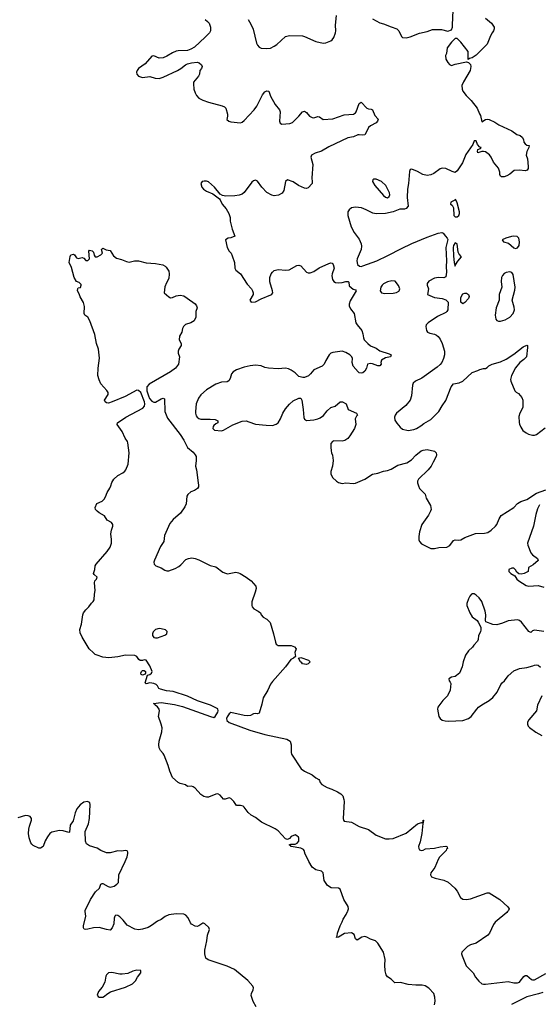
# Model space of a CAD drawing. Header units: inches. Extents: x 2001573 to 2220545, y 644482 to 846830.
# Tile 685 of 755: x 2173369 to 2178881, y 744496 to 754949. Entities that reach past the tile are written whole.
import ezdxf

# ---------------------------------------------------------------- set-up
doc = ezdxf.new("R2010")
doc.units = ezdxf.units.IN
doc.header["$MEASUREMENT"] = 0
doc.layers.add('C1774', color=7, linetype='Continuous')
doc.layers.add('C1775', color=7, linetype='Continuous')

msp = doc.modelspace()

# ---------------------------------------------------------------- linework, layer by layer
at = {"layer": 'C1774', "color": 5}
for points, elevation in [([(2177770, 744490), (2177775, 744530), (2177772, 744572), (2177761, 744610), (2177710, 744668), (2177670, 744691), (2177639, 744699), (2177570, 744698), (2177490, 744705), (2177410, 744728), (2177350, 744725), (2177310, 744761), (2177270, 744786), (2177257, 744810), (2177245, 744850), (2177241, 744910), (2177246, 744970), (2177229, 745050), (2177170, 745144), (2177142, 745170), (2177090, 745187), (2177050, 745210), (2177030, 745214), (2176999, 745210), (2176950, 745177), (2176932, 745192), (2176916, 745236), (2176890, 745255), (2176814, 745246), (2176750, 745208), (2176730, 745206), (2176728, 745210), (2176738, 745222), (2176742, 745250), (2176769, 745330), (2176789, 745370), (2176799, 745401), (2176834, 745450), (2176847, 745480), (2176850, 745486), (2176850, 745487), (2176856, 745510), (2176855, 745535), (2176809, 745609), (2176770, 745717), (2176750, 745727), (2176672, 745732), (2176636, 745756), (2176599, 745810), (2176589, 745890), (2176570, 745910), (2176510, 745922), (2176471, 745950), (2176435, 746010), (2176423, 746043), (2176397, 746090), (2176387, 746127), (2176379, 746139), (2176352, 746152), (2176249, 746170), (2176242, 746182), (2176229, 746190), (2176244, 746196), (2176290, 746197), (2176312, 746208), (2176330, 746226), (2176330, 746258), (2176325, 746270), (2176310, 746285), (2176290, 746294), (2176250, 746276), (2176230, 746256), (2176210, 746244), (2176190, 746253), (2176110, 746338), (2176079, 746359), (2175933, 746430), (2175870, 746478), (2175823, 746503), (2175792, 746532), (2175750, 746589), (2175738, 746598), (2175710, 746607), (2175668, 746608), (2175639, 746650), (2175610, 746679), (2175590, 746686), (2175550, 746672), (2175530, 746675), (2175495, 746715), (2175470, 746729), (2175450, 746727), (2175370, 746696), (2175350, 746695), (2175322, 746702), (2175290, 746723), (2175230, 746789), (2175210, 746805), (2175190, 746813), (2175150, 746809), (2175127, 746827), (2175070, 746841), (2175050, 746851), (2174990, 746902), (2174960, 746970), (2174943, 747030), (2174900, 747140), (2174890, 747159), (2174861, 747190), (2174850, 747218), (2174845, 747250), (2174848, 747288), (2174878, 747390), (2174880, 747430), (2174871, 747470), (2174840, 747550), (2174851, 747610), (2174848, 747630), (2174830, 747655), (2174807, 747670), (2174802, 747682), (2174789, 747690), (2174870, 747698), (2175010, 747680), (2175097, 747657), (2175393, 747550), (2175430, 747542), (2175442, 747550), (2175470, 747597), (2175475, 747610), (2175470, 747634), (2175394, 747670), (2175256, 747716), (2175150, 747768), (2174998, 747818), (2174925, 747825), (2174862, 747842), (2174845, 747850), (2174830, 747877), (2174817, 747890), (2174790, 747902), (2174750, 747907), (2174710, 747898), (2174698, 747910), (2174726, 747990), (2174750, 747998), (2174768, 748010), (2174775, 748030), (2174749, 748090), (2174710, 748149), (2174690, 748153), (2174670, 748147), (2174647, 748147), (2174634, 748155), (2174610, 748189), (2174590, 748198), (2174490, 748203), (2174410, 748186), (2174314, 748174), (2174250, 748180), (2174190, 748202), (2174170, 748211), (2174150, 748227), (2174107, 748270), (2174030, 748393), (2174010, 748441), (2174006, 748474), (2174025, 748530), (2174040, 748630), (2174047, 748650), (2174070, 748685), (2174103, 748717), (2174130, 748756), (2174149, 748771), (2174157, 748790), (2174161, 748850), (2174169, 748890), (2174161, 748970), (2174167, 748993), (2174185, 749010), (2174189, 749030), (2174157, 749057), (2174153, 749070), (2174167, 749110), (2174171, 749150), (2174181, 749170), (2174296, 749304), (2174327, 749350), (2174342, 749390), (2174343, 749430), (2174336, 749490), (2174342, 749530), (2174356, 749570), (2174357, 749590), (2174342, 749610), (2174296, 749636), (2174270, 749681), (2174212, 749712), (2174189, 749730), (2174174, 749750), (2174169, 749770), (2174186, 749814), (2174242, 749838), (2174263, 749857), (2174278, 749882), (2174296, 749930), (2174325, 749975), (2174334, 750000)], 280), ([(2175267, 750000), (2175267, 749990), (2175254, 749970), (2175222, 749950), (2175185, 749935), (2175152, 749908), (2175142, 749890), (2175134, 749810), (2175122, 749778), (2175074, 749710), (2174996, 749644), (2174960, 749600), (2174906, 749474), (2174897, 749410), (2174864, 749356), (2174798, 749210), (2174792, 749190), (2174794, 749170), (2174812, 749152), (2174869, 749129), (2174910, 749106), (2174930, 749099), (2174950, 749098), (2175017, 749123), (2175057, 749143), (2175079, 749161), (2175130, 749217), (2175158, 749230), (2175195, 749235), (2175230, 749229), (2175270, 749213), (2175390, 749154), (2175450, 749139), (2175525, 749085), (2175552, 749072), (2175573, 749067), (2175662, 749082), (2175690, 749078), (2175707, 749070), (2175770, 749032), (2175824, 748990), (2175874, 748934), (2175876, 748910), (2175867, 748870), (2175832, 748770), (2175830, 748730), (2175835, 748715), (2175853, 748693), (2175899, 748670), (2175923, 748650), (2175931, 748631), (2175950, 748605), (2175990, 748584), (2176025, 748550), (2176061, 748430), (2176081, 748341), (2176090, 748320), (2176110, 748306), (2176250, 748305), (2176285, 748290), (2176302, 748270), (2176286, 748230), (2176293, 748187), (2176274, 748170), (2176244, 748156), (2176190, 748080), (2176050, 747923), (2176030, 747895), (2176000, 747830), (2175951, 747750), (2175938, 747682), (2175910, 747588), (2175890, 747578), (2175870, 747584), (2175850, 747579), (2175818, 747562), (2175790, 747558), (2175750, 747562), (2175610, 747592), (2175590, 747580), (2175570, 747549), (2175564, 747530), (2175567, 747507), (2175590, 747488), (2175810, 747405), (2175970, 747360), (2176202, 747310), (2176238, 747290), (2176250, 747250), (2176249, 747170), (2176254, 747150), (2176356, 746996), (2176390, 746972), (2176472, 746932), (2176510, 746900), (2176543, 746883), (2176551, 746870), (2176555, 746850), (2176574, 746830), (2176630, 746796), (2176679, 746779), (2176741, 746750), (2176775, 746730), (2176796, 746710), (2176809, 746670), (2176810, 746650), (2176802, 746470), (2176803, 746450), (2176810, 746440), (2176890, 746430), (2176970, 746383), (2177070, 746351), (2177151, 746291), (2177250, 746254), (2177290, 746251), (2177330, 746257), (2177470, 746313), (2177590, 746413), (2177630, 746426), (2177636, 746424), (2177649, 746431), (2177649, 746449), (2177654, 746450), (2177650, 746426), (2177644, 746416), (2177634, 746310), (2177618, 746222), (2177601, 746170), (2177602, 746150), (2177610, 746137), (2177632, 746128), (2177650, 746131), (2177675, 746145), (2177770, 746154), (2177830, 746169), (2177890, 746173), (2177902, 746170), (2177905, 746165), (2177906, 746150), (2177897, 746143), (2177892, 746130), (2177822, 746058), (2177807, 746033), (2177772, 745948), (2177732, 745890), (2177728, 745870), (2177739, 745850), (2177775, 745835), (2177870, 745815), (2177913, 745793), (2177986, 745730), (2178010, 745696), (2178046, 745630), (2178070, 745613), (2178110, 745610), (2178150, 745617), (2178330, 745679), (2178350, 745679), (2178464, 745610), (2178546, 745530), (2178560, 745510), (2178554, 745490), (2178551, 745487), (2178545, 745480), (2178536, 745470), (2178413, 745367), (2178397, 745343), (2178353, 745250), (2178337, 745230), (2178210, 745144), (2178153, 745127), (2178118, 745110), (2178060, 745050), (2178056, 745030), (2178062, 745010), (2178105, 744905), (2178178, 744830), (2178205, 744785), (2178240, 744740), (2178270, 744714), (2178290, 744708), (2178310, 744709), (2178550, 744738), (2178610, 744723), (2178650, 744723), (2178670, 744730), (2178680, 744740), (2178716, 744790), (2178730, 744800), (2178750, 744802), (2178798, 744758), (2178810, 744754), (2178830, 744754), (2178950, 744824)], 280), ([(2177599, 750000), (2177611, 749970), (2177671, 749910), (2177682, 749870), (2177728, 749790), (2177734, 749750), (2177728, 749730), (2177706, 749690), (2177636, 749590), (2177609, 749510), (2177602, 749462), (2177605, 749425), (2177609, 749409), (2177630, 749383), (2177730, 749334), (2177770, 749333), (2177816, 749344), (2177902, 749350), (2177933, 749367), (2177970, 749418), (2177990, 749427), (2178022, 749422), (2178050, 749428), (2178090, 749452), (2178206, 749494), (2178301, 749499), (2178334, 749506), (2178372, 749530), (2178416, 749570), (2178431, 749590), (2178454, 749650), (2178476, 749684), (2178610, 749770), (2178650, 749813), (2178687, 749833), (2178750, 749856), (2178850, 749922), (2178950, 749958)], 320), ([(2178882, 749798), (2178864, 749756), (2178845, 749695), (2178819, 749570), (2178755, 749390), (2178758, 749370), (2178793, 749290), (2178810, 749267), (2178862, 749230), (2178871, 749209), (2178818, 749162), (2178767, 749133), (2178762, 749090), (2178722, 749070), (2178690, 749062), (2178664, 749064), (2178642, 749082), (2178630, 749109), (2178610, 749125), (2178590, 749125), (2178558, 749110), (2178558, 749090), (2178578, 749070), (2178623, 749043), (2178644, 749010), (2178664, 748990), (2178742, 748942), (2178770, 748935), (2178870, 748941), (2178930, 748925)], 320), ([(2178930, 748454), (2178830, 748466), (2178810, 748461), (2178790, 748444), (2178770, 748453), (2178692, 748552), (2178671, 748571), (2178650, 748577), (2178552, 748568), (2178490, 748541), (2178430, 748523), (2178389, 748529), (2178315, 748555), (2178309, 748569), (2178314, 748630), (2178308, 748670), (2178271, 748771), (2178244, 748810), (2178210, 748840), (2178190, 748852), (2178170, 748855), (2178161, 748850), (2178143, 748830), (2178130, 748802), (2178111, 748750), (2178112, 748730), (2178144, 748650), (2178168, 748610), (2178221, 748570), (2178234, 748554), (2178260, 748500), (2178261, 748470), (2178256, 748450), (2178235, 748410), (2178233, 748370), (2178227, 748350), (2178187, 748310), (2178173, 748287), (2178130, 748250), (2178098, 748202), (2178073, 748130), (2178062, 748078), (2178033, 748010), (2177990, 747977), (2177950, 747969), (2177921, 747950), (2177925, 747930), (2177937, 747917), (2177942, 747902), (2177937, 747830), (2177909, 747770), (2177859, 747721), (2177806, 747650), (2177802, 747630), (2177817, 747550), (2177828, 747530), (2177850, 747513), (2177884, 747504), (2177920, 747500), (2178070, 747507), (2178131, 747529), (2178158, 747550), (2178217, 747630), (2178238, 747650), (2178270, 747675), (2178350, 747722), (2178390, 747752), (2178433, 747810), (2178474, 747890), (2178488, 747910), (2178511, 747930), (2178550, 747982), (2178610, 748036), (2178670, 748062), (2178750, 748071), (2178812, 748088), (2178830, 748097), (2178850, 748101), (2178870, 748096), (2178894, 748074)], 320), ([(2178907, 747770), (2178862, 747670), (2178851, 747610), (2178770, 747516), (2178757, 747490), (2178756, 747470), (2178764, 747450), (2178776, 747436), (2178846, 747386), (2178910, 747350)], 320), ([(2175879, 744470), (2175846, 744526), (2175825, 744590), (2175827, 744610), (2175847, 744650), (2175849, 744670), (2175843, 744690), (2175790, 744749), (2175646, 744866), (2175570, 744902), (2175367, 744967), (2175344, 744984), (2175332, 745030), (2175334, 745070), (2175355, 745170), (2175361, 745230), (2175384, 745290), (2175380, 745300), (2175375, 745310), (2175333, 745350), (2175317, 745357), (2175310, 745358), (2175270, 745330), (2175250, 745321), (2175230, 745325), (2175190, 745345), (2175179, 745359), (2175155, 745415), (2175130, 745442), (2175110, 745453), (2175030, 745457), (2174950, 745446), (2174912, 745428), (2174870, 745395), (2174830, 745380), (2174767, 745333), (2174730, 745312), (2174670, 745292), (2174630, 745287), (2174590, 745295), (2174510, 745335), (2174465, 745390), (2174430, 745425), (2174410, 745439), (2174390, 745442), (2174378, 745430), (2174370, 745410), (2174367, 745350), (2174350, 745309), (2174330, 745284), (2174291, 745289), (2174210, 745311), (2174150, 745306), (2174090, 745292), (2174070, 745290), (2174053, 745293), (2174046, 745306), (2174044, 745330), (2174072, 745430), (2174064, 745480), (2174063, 745487), (2174063, 745490), (2174119, 745610), (2174172, 745690), (2174217, 745730), (2174230, 745771), (2174242, 745778), (2174250, 745779), (2174307, 745747), (2174330, 745739), (2174370, 745749), (2174400, 745770), (2174416, 745790), (2174419, 745870), (2174489, 746010), (2174510, 746062), (2174517, 746097), (2174517, 746110), (2174510, 746124), (2174490, 746129), (2174450, 746123), (2174410, 746125), (2174330, 746104), (2174290, 746105), (2174229, 746130), (2174190, 746153), (2174110, 746178), (2174078, 746198), (2174068, 746228), (2174064, 746330), (2174097, 746410), (2174109, 746470), (2174116, 746616), (2174113, 746633), (2174103, 746643), (2174089, 746649), (2174050, 746641), (2174010, 746612), (2173973, 746570), (2173956, 746530), (2173935, 746445), (2173904, 746396), (2173898, 746322), (2173890, 746319), (2173830, 746337), (2173790, 746341), (2173710, 746322), (2173690, 746308), (2173665, 746275), (2173640, 746230), (2173616, 746170), (2173590, 746152), (2173570, 746152), (2173510, 746181), (2173496, 746196), (2173487, 746210), (2173470, 746264), (2173463, 746310), (2173465, 746355), (2173472, 746388), (2173495, 746450), (2173495, 746470), (2173481, 746490), (2173458, 746498), (2173430, 746499), (2173350, 746475)], 320), ([(2178918, 744622), (2178874, 744606), (2178750, 744574), (2178586, 744495)], 280)]:
    msp.add_lwpolyline(points, dxfattribs=dict(at, elevation=elevation))
for points, elevation in [([(2174850, 748486), (2174810, 748475), (2174784, 748450), (2174777, 748430), (2174779, 748410), (2174790, 748390), (2174810, 748385), (2174830, 748387), (2174910, 748413), (2174929, 748430), (2174933, 748453), (2174914, 748470), (2174870, 748483)], 280), ([(2176410, 748102), (2176369, 748110), (2176362, 748122), (2176349, 748130), (2176326, 748170), (2176350, 748178), (2176434, 748150), (2176451, 748130), (2176430, 748109)], 280), ([(2174670, 747989), (2174658, 747998), (2174655, 748010), (2174662, 748030), (2174670, 748038), (2174690, 748038), (2174702, 748030), (2174702, 748010), (2174698, 748002)], 280), ([(2174610, 744857), (2174570, 744847), (2174516, 744824), (2174454, 744814), (2174430, 744814), (2174347, 744833), (2174310, 744829), (2174291, 744810), (2174284, 744796), (2174271, 744730), (2174244, 744676), (2174206, 744630), (2174192, 744592), (2174200, 744580), (2174212, 744572), (2174250, 744571), (2174270, 744581), (2174294, 744605), (2174332, 744628), (2174490, 744676), (2174567, 744713), (2174596, 744744), (2174617, 744783), (2174654, 744830), (2174655, 744855)], 340)]:
    msp.add_lwpolyline(points, close=True, dxfattribs=dict(at, elevation=elevation))
at = {"layer": 'C1775', "color": 5}
for points, elevation in [([(2177110, 754956), (2177190, 754916), (2177230, 754906), (2177310, 754871), (2177370, 754851), (2177391, 754830), (2177418, 754770), (2177430, 754758), (2177470, 754755), (2177510, 754765), (2177610, 754805), (2177690, 754822), (2177750, 754843), (2177845, 754845), (2177910, 754826), (2177950, 754842), (2177962, 754870), (2177959, 754890), (2177966, 755050)], 340), ([(2175335, 754950), (2175361, 754930), (2175377, 754910), (2175394, 754870), (2175393, 754830), (2175381, 754810), (2175337, 754763), (2175222, 754658), (2175186, 754634), (2175150, 754621), (2175050, 754618), (2175027, 754613), (2174990, 754598), (2174930, 754562), (2174890, 754545), (2174850, 754541), (2174790, 754564), (2174770, 754562), (2174699, 754481), (2174628, 754430), (2174615, 754410), (2174609, 754390), (2174613, 754370), (2174628, 754350), (2174670, 754336), (2174750, 754345), (2174807, 754327), (2174850, 754325), (2174890, 754338), (2175043, 754410), (2175077, 754430), (2175129, 754470), (2175150, 754479), (2175192, 754492), (2175250, 754496), (2175271, 754491), (2175298, 754470), (2175305, 754450), (2175298, 754430), (2175278, 754410), (2175276, 754370), (2175267, 754350), (2175214, 754286), (2175211, 754269), (2175215, 754210), (2175230, 754171), (2175245, 754145), (2175270, 754117), (2175310, 754095), (2175370, 754074), (2175515, 754035), (2175543, 754023), (2175556, 754010), (2175573, 753947), (2175575, 753925), (2175567, 753890), (2175586, 753870), (2175610, 753863), (2175710, 753854), (2175730, 753861), (2175750, 753878), (2175856, 753990), (2175884, 754030), (2175946, 754150), (2175970, 754181), (2175990, 754195), (2176011, 754190), (2176030, 754138), (2176078, 754050), (2176124, 753990), (2176131, 753970), (2176126, 753870), (2176133, 753850), (2176150, 753839), (2176233, 753847), (2176262, 753858), (2176330, 753923), (2176370, 753971), (2176390, 753977), (2176410, 753965), (2176445, 753925), (2176470, 753910), (2176490, 753908), (2176530, 753922), (2176550, 753916), (2176590, 753889), (2176690, 753897), (2176810, 753939), (2176910, 753947), (2176930, 753959), (2176938, 753970), (2176970, 754059), (2176990, 754074), (2177050, 754011), (2177070, 754002), (2177099, 753999), (2177111, 753991), (2177138, 753930), (2177171, 753891), (2177164, 753870), (2177150, 753855), (2177090, 753823), (2177070, 753805), (2177046, 753750), (2177030, 753727), (2177010, 753722), (2176970, 753727), (2176955, 753725), (2176910, 753706), (2176850, 753696), (2176650, 753599), (2176570, 753552), (2176503, 753530), (2176466, 753510), (2176457, 753490), (2176477, 753410), (2176468, 753270), (2176473, 753227), (2176470, 753209), (2176430, 753164), (2176410, 753158), (2176390, 753161), (2176327, 753190), (2176270, 753227), (2176210, 753247), (2176189, 753231), (2176170, 753135), (2176154, 753106), (2176116, 753084), (2176070, 753078), (2176044, 753084), (2175990, 753115), (2175936, 753170), (2175890, 753234), (2175870, 753244), (2175850, 753239), (2175830, 753225), (2175750, 753115), (2175730, 753096), (2175696, 753084), (2175650, 753077), (2175556, 753076), (2175521, 753081), (2175497, 753097), (2175437, 753170), (2175370, 753226), (2175350, 753234), (2175324, 753236), (2175306, 753230), (2175291, 753210), (2175301, 753170), (2175318, 753150), (2175350, 753127), (2175419, 753099), (2175488, 753048), (2175497, 753037), (2175517, 752990), (2175559, 752939), (2175588, 752890), (2175601, 752850), (2175603, 752810), (2175623, 752723), (2175651, 752650), (2175610, 752634), (2175582, 752630), (2175551, 752610), (2175571, 752530), (2175590, 752491), (2175611, 752470), (2175623, 752443), (2175648, 752370), (2175650, 752310), (2175663, 752290), (2175710, 752250), (2175782, 752142), (2175827, 752090), (2175837, 752070), (2175845, 752050), (2175845, 752030), (2175811, 751970), (2175825, 751950), (2175870, 751955), (2175930, 751986), (2176034, 752026), (2176045, 752035), (2176053, 752050), (2176051, 752070), (2176024, 752164), (2176024, 752210), (2176036, 752250), (2176050, 752270), (2176070, 752286), (2176110, 752295), (2176192, 752288), (2176228, 752292), (2176310, 752338), (2176330, 752344), (2176350, 752334), (2176410, 752269), (2176430, 752261), (2176450, 752261), (2176490, 752275), (2176547, 752313), (2176650, 752361), (2176670, 752368), (2176683, 752363), (2176694, 752350), (2176705, 752310), (2176683, 752250), (2176680, 752230), (2176688, 752190), (2176702, 752170), (2176720, 752160), (2176750, 752154), (2176790, 752158), (2176829, 752170), (2176854, 752170), (2176862, 752162), (2176864, 752124), (2176908, 752088), (2176930, 752079), (2176939, 752070), (2176876, 751964), (2176864, 751930), (2176863, 751910), (2176878, 751878), (2176916, 751830), (2176935, 751730), (2176948, 751708), (2176997, 751650), (2177010, 751615), (2177017, 751570), (2177024, 751550), (2177061, 751510), (2177090, 751486), (2177150, 751460), (2177190, 751434), (2177290, 751402), (2177308, 751390), (2177303, 751370), (2177250, 751358), (2177206, 751334), (2177200, 751310), (2177203, 751290), (2177190, 751273), (2177170, 751275), (2177110, 751296), (2177090, 751298), (2177058, 751290), (2177047, 751250), (2177030, 751217), (2177010, 751201), (2176990, 751195), (2176970, 751200), (2176958, 751210), (2176906, 751270), (2176897, 751310), (2176901, 751350), (2176892, 751370), (2176871, 751391), (2176830, 751415), (2176790, 751431), (2176690, 751416), (2176670, 751409), (2176653, 751390), (2176615, 751330), (2176598, 751290), (2176577, 751270), (2176490, 751233), (2176455, 751190), (2176431, 751169), (2176390, 751151), (2176371, 751149), (2176330, 751160), (2176290, 751198), (2176248, 751228), (2176222, 751242), (2176190, 751250), (2176110, 751242), (2176010, 751248), (2175970, 751257), (2175930, 751274), (2175870, 751280), (2175815, 751275), (2175750, 751260), (2175670, 751230), (2175634, 751210), (2175615, 751190), (2175601, 751139), (2175586, 751114), (2175570, 751105), (2175510, 751099), (2175450, 751079), (2175350, 751019), (2175290, 750965), (2175264, 750930), (2175241, 750870), (2175232, 750790), (2175233, 750770), (2175242, 750742), (2175250, 750729), (2175270, 750715), (2175290, 750709), (2175389, 750709), (2175443, 750703), (2175470, 750691), (2175472, 750670), (2175450, 750659), (2175430, 750641), (2175421, 750630), (2175416, 750610), (2175434, 750590), (2175510, 750585), (2175530, 750591), (2175631, 750649), (2175730, 750686), (2175770, 750689), (2175801, 750681), (2175870, 750655), (2175983, 750643), (2176050, 750642), (2176090, 750653), (2176112, 750670), (2176135, 750710), (2176159, 750770), (2176190, 750817), (2176230, 750867), (2176270, 750901), (2176330, 750931), (2176350, 750931), (2176361, 750910), (2176377, 750810), (2176384, 750724), (2176390, 750706), (2176413, 750693), (2176490, 750700), (2176530, 750710), (2176557, 750723), (2176592, 750748), (2176630, 750795), (2176670, 750833), (2176715, 750845), (2176770, 750891), (2176794, 750890), (2176832, 750870), (2176852, 750810), (2176942, 750770), (2176951, 750750), (2176941, 750739), (2176927, 750710), (2176934, 750650), (2176919, 750610), (2176870, 750530), (2176850, 750504), (2176818, 750482), (2176790, 750473), (2176702, 750478), (2176688, 750472), (2176671, 750450), (2176668, 750410), (2176673, 750373), (2176676, 750350), (2176687, 750327), (2176695, 750270), (2176689, 750210), (2176671, 750151), (2176668, 750128), (2176688, 750088), (2176728, 750048), (2176750, 750036), (2176790, 750025), (2176830, 750031), (2176910, 750023), (2176930, 750027), (2177029, 750070), (2177110, 750123), (2177170, 750133), (2177230, 750155), (2177270, 750162), (2177310, 750177), (2177379, 750221), (2177477, 750243), (2177525, 750275), (2177570, 750325), (2177629, 750370), (2177650, 750378), (2177690, 750386), (2177770, 750367), (2177787, 750350), (2177790, 750330), (2177786, 750310), (2177756, 750250), (2177733, 750210), (2177703, 750170), (2177600, 750070), (2177590, 750050), (2177588, 750030), (2177599, 750000)], 320), ([(2175791, 754950), (2175822, 754902), (2175847, 754847), (2175881, 754701), (2175890, 754678), (2175910, 754656), (2175930, 754647), (2175990, 754642), (2176030, 754648), (2176070, 754667), (2176095, 754685), (2176190, 754770), (2176230, 754779), (2176370, 754776), (2176390, 754771), (2176510, 754716), (2176590, 754700), (2176618, 754702), (2176670, 754725), (2176684, 754736), (2176700, 754760), (2176718, 754810), (2176722, 754830), (2176719, 754890), (2176730, 754992)], 340), ([(2178310, 754965), (2178373, 754913), (2178401, 754870), (2178402, 754850), (2178396, 754830), (2178381, 754810), (2178364, 754776), (2178330, 754690), (2178210, 754573), (2178170, 754542), (2178142, 754538), (2178127, 754527), (2178128, 754610), (2178050, 754709), (2178010, 754749), (2177990, 754749), (2177950, 754709), (2177903, 754650), (2177897, 754590), (2177887, 754570), (2177889, 754530), (2177910, 754494), (2177930, 754472), (2177950, 754462), (2177990, 754477), (2178110, 754502), (2178130, 754494), (2178150, 754472), (2178155, 754450), (2178148, 754410), (2178076, 754290), (2178061, 754250), (2178064, 754210), (2178071, 754190), (2178105, 754145), (2178157, 754090), (2178223, 754010), (2178246, 753950), (2178258, 753930), (2178270, 753865), (2178310, 753888), (2178330, 753892), (2178351, 753890), (2178410, 753862), (2178453, 753833), (2178591, 753770), (2178642, 753730), (2178679, 753719), (2178701, 753701), (2178715, 753675), (2178719, 753650), (2178730, 753631), (2178750, 753618), (2178773, 753613), (2178772, 753592), (2178750, 753548), (2178742, 753510), (2178756, 753470), (2178765, 753390), (2178763, 753370), (2178751, 753350), (2178730, 753344), (2178670, 753352), (2178614, 753346), (2178570, 753310), (2178536, 753290), (2178510, 753282), (2178481, 753281), (2178469, 753289), (2178464, 753304), (2178462, 753330), (2178450, 753374), (2178397, 753437), (2178372, 753490), (2178353, 753513), (2178310, 753544), (2178290, 753549), (2178270, 753549), (2178230, 753535), (2178224, 753550), (2178230, 753571), (2178258, 753582), (2178266, 753590), (2178250, 753594), (2178225, 753625), (2178210, 753664), (2178190, 753661), (2178175, 753625), (2178101, 753519), (2178066, 753430), (2178010, 753343), (2177990, 753328), (2177957, 753337), (2177890, 753370), (2177850, 753373), (2177830, 753365), (2177764, 753316), (2177730, 753302), (2177690, 753295), (2177645, 753305), (2177590, 753336), (2177530, 753362), (2177510, 753358), (2177503, 753337), (2177493, 753210), (2177482, 753150), (2177478, 753062), (2177490, 752970), (2177470, 752944), (2177450, 752938), (2177403, 752937), (2177330, 752909), (2177250, 752890), (2177150, 752886), (2177114, 752894), (2177045, 752930), (2176994, 752950), (2176930, 752960), (2176890, 752950), (2176864, 752930), (2176851, 752910), (2176851, 752870), (2176884, 752750), (2176916, 752690), (2176970, 752619), (2176992, 752570), (2176995, 752545), (2176990, 752510), (2176948, 752410), (2176944, 752390), (2176952, 752350), (2176973, 752333), (2176990, 752330), (2177010, 752335), (2177158, 752390), (2177276, 752444), (2177419, 752521), (2177530, 752574), (2177690, 752640), (2177810, 752681), (2177848, 752688), (2177863, 752683), (2177885, 752650), (2177905, 752630), (2177910, 752614), (2177891, 752530), (2177898, 752390), (2177894, 752330), (2177897, 752270), (2177890, 752219), (2177870, 752209), (2177812, 752212), (2177770, 752204), (2177710, 752174), (2177693, 752147), (2177693, 752130), (2177707, 752090), (2177694, 752030), (2177770, 752000), (2177850, 751987), (2177890, 751974), (2177913, 751950), (2177911, 751870), (2177899, 751850), (2177890, 751841), (2177802, 751798), (2177702, 751730), (2177682, 751710), (2177678, 751690), (2177683, 751650), (2177696, 751630), (2177720, 751620), (2177770, 751609), (2177790, 751599), (2177810, 751586), (2177830, 751556), (2177850, 751510), (2177875, 751430), (2177875, 751390), (2177864, 751350), (2177846, 751310), (2177831, 751289), (2177799, 751261), (2177636, 751144), (2177567, 751110), (2177542, 751090), (2177535, 751070), (2177524, 750956), (2177510, 750910), (2177466, 750854), (2177365, 750770), (2177351, 750750), (2177346, 750730), (2177350, 750698), (2177370, 750664), (2177404, 750624), (2177430, 750603), (2177490, 750588), (2177550, 750599), (2177579, 750610), (2177624, 750636), (2177657, 750663), (2177730, 750705), (2177816, 750790), (2177850, 750850), (2177890, 750907), (2177946, 751050), (2177970, 751084), (2178030, 751094), (2178070, 751111), (2178170, 751202), (2178230, 751223), (2178250, 751235), (2178290, 751246), (2178310, 751246), (2178330, 751256), (2178347, 751273), (2178382, 751290), (2178470, 751317), (2178530, 751345), (2178610, 751397), (2178710, 751474), (2178750, 751495), (2178755, 751490), (2178756, 751470), (2178744, 751370), (2178718, 751342), (2178674, 751310), (2178630, 751253), (2178588, 751170), (2178577, 751130), (2178579, 751110), (2178622, 751010), (2178635, 750995), (2178659, 750979), (2178680, 750960), (2178696, 750936), (2178706, 750910), (2178707, 750830), (2178674, 750770), (2178665, 750735), (2178668, 750672), (2178673, 750653), (2178684, 750624), (2178707, 750587), (2178741, 750561), (2178768, 750548), (2178810, 750538), (2178830, 750537), (2178850, 750544), (2178945, 750615)], 340), ([(2174334, 750000), (2174346, 750034), (2174369, 750071), (2174409, 750111), (2174463, 750137), (2174485, 750155), (2174496, 750170), (2174518, 750230), (2174530, 750350), (2174516, 750456), (2174511, 750470), (2174486, 750506), (2174455, 750575), (2174401, 750650), (2174407, 750670), (2174494, 750730), (2174675, 750825), (2174693, 750847), (2174697, 750870), (2174693, 750893), (2174653, 750990), (2174630, 751013), (2174610, 751016), (2174489, 750950), (2174350, 750890), (2174310, 750877), (2174290, 750881), (2174276, 750890), (2174269, 750910), (2174307, 750970), (2174306, 750990), (2174293, 751013), (2174230, 751082), (2174210, 751127), (2174197, 751170), (2174201, 751250), (2174217, 751357), (2174205, 751450), (2174183, 751510), (2174165, 751605), (2174113, 751753), (2174090, 751789), (2174061, 751810), (2174053, 751830), (2174055, 751905), (2174047, 751947), (2174010, 752007), (2174000, 752040), (2173982, 752070), (2173985, 752095), (2173990, 752102), (2174013, 752107), (2174022, 752130), (2174019, 752139), (2173998, 752158), (2173970, 752169), (2173947, 752210), (2173917, 752317), (2173895, 752370), (2173904, 752436), (2173910, 752452), (2173938, 752458), (2173950, 752454), (2173970, 752422), (2173990, 752412), (2174030, 752425), (2174050, 752418), (2174070, 752392), (2174090, 752392), (2174109, 752411), (2174102, 752490), (2174110, 752502), (2174136, 752496), (2174150, 752482), (2174158, 752450), (2174170, 752432), (2174190, 752432), (2174230, 752452), (2174248, 752470), (2174238, 752510), (2174250, 752522), (2174285, 752505), (2174330, 752499), (2174363, 752443), (2174396, 752416), (2174450, 752401), (2174500, 752380), (2174530, 752376), (2174588, 752388), (2174630, 752388), (2174710, 752368), (2174810, 752360), (2174886, 752346), (2174913, 752333), (2174923, 752323), (2174950, 752278), (2174956, 752250), (2174950, 752202), (2174925, 752155), (2174908, 752112), (2174901, 752050), (2174950, 752008), (2174970, 751997), (2174990, 751999), (2175030, 752017), (2175070, 752024), (2175110, 752017), (2175206, 751950), (2175230, 751931), (2175246, 751910), (2175251, 751890), (2175239, 751850), (2175237, 751790), (2175221, 751750), (2175186, 751730), (2175129, 751711), (2175107, 751693), (2175095, 751670), (2175088, 751630), (2175065, 751590), (2175061, 751550), (2175081, 751510), (2175081, 751490), (2175056, 751450), (2175051, 751430), (2175051, 751410), (2175065, 751370), (2175053, 751290), (2175021, 751250), (2174970, 751210), (2174742, 751078), (2174718, 751050), (2174718, 751010), (2174735, 750955), (2174747, 750927), (2174770, 750899), (2174790, 750888), (2174810, 750889), (2174870, 750925), (2174892, 750932), (2174905, 750925), (2174908, 750790), (2174938, 750718), (2175070, 750544), (2175110, 750483), (2175150, 750406), (2175210, 750358), (2175230, 750330), (2175240, 750310), (2175242, 750270), (2175234, 750210), (2175246, 750170), (2175261, 750030), (2175267, 750007), (2175267, 750000)], 280)]:
    msp.add_lwpolyline(points, dxfattribs=dict(at, elevation=elevation))
for points, elevation in [([(2177125, 753255), (2177114, 753250), (2177112, 753230), (2177136, 753190), (2177230, 753081), (2177250, 753065), (2177270, 753058), (2177289, 753071), (2177294, 753090), (2177293, 753110), (2177254, 753190), (2177208, 753230), (2177150, 753254)], 340), ([(2177990, 753041), (2177986, 753034), (2177944, 753010), (2177939, 752990), (2177958, 752978), (2177971, 752951), (2177974, 752870), (2177990, 752854), (2178010, 752857), (2178026, 752870), (2178033, 752890), (2178033, 752910), (2178010, 753004), (2177996, 753036)], 360), ([(2178612, 752652), (2178588, 752648), (2178528, 752630), (2178487, 752610), (2178502, 752590), (2178555, 752575), (2178610, 752525), (2178630, 752521), (2178650, 752526), (2178669, 752550), (2178673, 752590), (2178665, 752630), (2178646, 752646)], 360), ([(2177990, 752578), (2177970, 752552), (2177969, 752530), (2177970, 752438), (2177979, 752370), (2177990, 752331), (2177994, 752346), (2178016, 752384), (2178057, 752430), (2178030, 752458), (2178019, 752479), (2178010, 752570)], 360), ([(2178570, 752273), (2178530, 752266), (2178510, 752253), (2178490, 752233), (2178479, 752210), (2178477, 752170), (2178483, 752110), (2178457, 752030), (2178454, 751970), (2178422, 751890), (2178413, 751813), (2178421, 751770), (2178430, 751756), (2178448, 751748), (2178470, 751748), (2178519, 751761), (2178570, 751790), (2178604, 751830), (2178618, 751870), (2178616, 751896), (2178593, 751970), (2178623, 752077), (2178626, 752110), (2178604, 752244), (2178590, 752264)], 360), ([(2177316, 752176), (2177270, 752165), (2177230, 752143), (2177214, 752130), (2177200, 752110), (2177192, 752070), (2177208, 752048), (2177242, 752042), (2177330, 752047), (2177366, 752054), (2177390, 752065), (2177396, 752070), (2177401, 752090), (2177387, 752127), (2177351, 752171)], 340), ([(2178070, 751933), (2178050, 751949), (2178050, 752001), (2178070, 752038), (2178090, 752045), (2178110, 752044), (2178130, 752030), (2178139, 752010), (2178130, 751989), (2178090, 751946)], 340)]:
    msp.add_lwpolyline(points, close=True, dxfattribs=dict(at, elevation=elevation))

doc.saveas('drawing.dxf')
